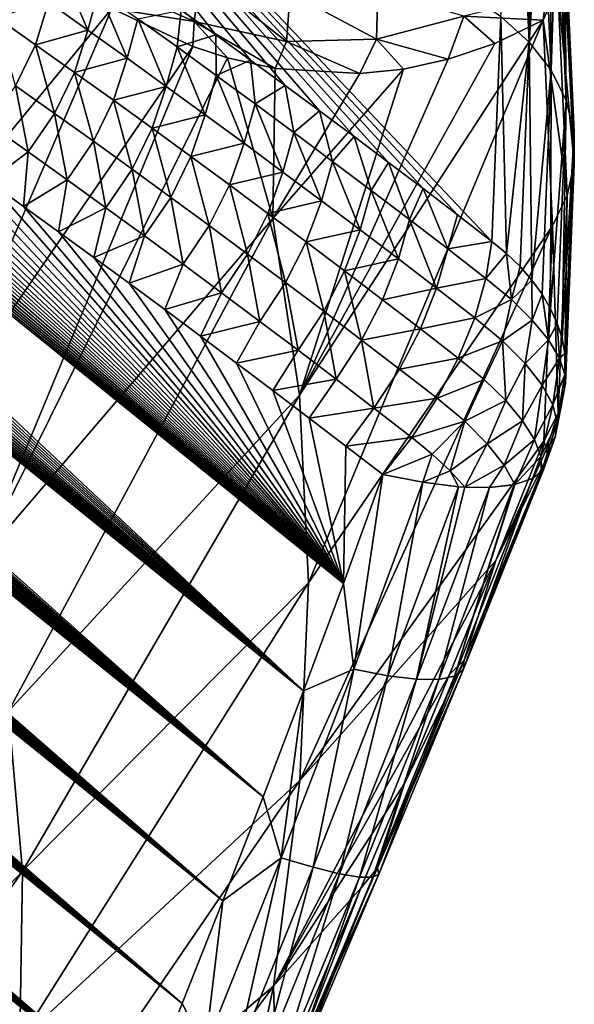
# Model space of a CAD drawing. Header units: metres. Extents: x -82 to 82, y -464 to 32.
# Tile 389 of 409: x 78.05 to 81.8, y -35.93 to -29.27. Entities that reach past the tile are written whole.
import ezdxf

# ---------------------------------------------------------------- set-up
doc = ezdxf.new("R2010")
doc.units = ezdxf.units.M
doc.layers.add('solid_K244121000C07', color=7, linetype='CONTINUOUS')

msp = doc.modelspace()

# ---------------------------------------------------------------- linework, layer by layer
at = {"layer": 'solid_K244121000C07'}
for points in [[(78.319122, -37.939137, 53.302097), (57.80484, -21.355856, 36.042912), (58.016891, -21.363733, 36.191528)], [(78.319122, -37.939137, 53.302097), (78.044029, -38.585175, 53.209244), (57.80484, -21.355856, 36.042912)], [(78.319122, -37.939137, 53.302097), (58.016891, -21.363733, 36.191528), (58.238121, -21.376713, 36.346249)], [(78.319122, -37.939137, 53.302097), (58.238121, -21.376713, 36.346249), (58.469173, -21.395388, 36.507587)], [(78.319122, -37.939137, 53.302097), (58.469173, -21.395388, 36.507587), (58.70969, -21.419426, 36.67519)], [(78.319122, -37.939137, 53.302097), (58.70969, -21.419426, 36.67519), (58.960327, -21.449429, 36.849575)], [(78.594849, -37.280895, 53.359554), (58.960327, -21.449429, 36.849575), (59.221699, -21.485977, 37.031239)], [(78.594849, -37.280895, 53.359554), (78.319122, -37.939137, 53.302097), (58.960327, -21.449429, 36.849575)], [(78.594849, -37.280895, 53.359554), (59.221699, -21.485977, 37.031239), (59.493412, -21.528704, 37.219803)], [(78.594849, -37.280895, 53.359554), (59.493412, -21.528704, 37.219803), (59.776302, -21.578384, 37.415939)], [(78.594849, -37.280895, 53.359554), (59.776302, -21.578384, 37.415939), (60.070927, -21.63554, 37.620102)], [(78.594849, -37.280895, 53.359554), (60.070927, -21.63554, 37.620102), (60.273594, -21.67754, 37.76041)], [(78.870895, -36.610622, 53.380898), (60.273594, -21.67754, 37.76041), (60.481586, -21.722977, 37.904358)], [(78.870895, -36.610622, 53.380898), (78.594849, -37.280895, 53.359554), (60.273594, -21.67754, 37.76041)], [(78.870895, -36.610622, 53.380898), (60.481586, -21.722977, 37.904358), (60.695244, -21.772177, 38.052223)], [(78.870895, -36.610622, 53.380898), (60.695244, -21.772177, 38.052223), (60.914677, -21.825243, 38.204098)], [(78.870895, -36.610622, 53.380898), (60.914677, -21.825243, 38.204098), (61.139507, -21.881807, 38.359638)], [(78.870895, -36.610622, 53.380898), (61.139507, -21.881807, 38.359638), (61.370056, -21.942196, 38.519115)], [(78.870895, -36.610622, 53.380898), (61.370056, -21.942196, 38.519115), (61.606697, -22.006788, 38.682854)], [(78.870895, -36.610622, 53.380898), (61.606697, -22.006788, 38.682854), (61.849743, -22.075901, 38.851131)], [(78.870895, -36.610622, 53.380898), (61.849743, -22.075901, 38.851131), (62.098763, -22.149084, 39.02354)], [(79.146873, -35.928471, 53.365299), (62.098763, -22.149084, 39.02354), (62.353912, -22.226521, 39.200226)], [(79.146873, -35.928471, 53.365299), (78.870895, -36.610622, 53.380898), (62.098763, -22.149084, 39.02354)], [(79.146873, -35.928471, 53.365299), (62.353912, -22.226521, 39.200226), (62.61562, -22.308659, 39.381561)], [(79.146873, -35.928471, 53.365299), (62.61562, -22.308659, 39.381561), (62.8843, -22.39595, 39.567928)], [(79.146873, -35.928471, 53.365299), (62.8843, -22.39595, 39.567928), (63.15974, -22.488152, 39.759117)], [(79.146873, -35.928471, 53.365299), (63.15974, -22.488152, 39.759117), (63.441761, -22.585077, 39.954956)], [(79.146873, -35.928471, 53.365299), (63.441761, -22.585077, 39.954956), (63.730835, -22.687269, 40.155884)], [(79.146873, -35.928471, 53.365299), (63.730835, -22.687269, 40.155884), (63.952549, -22.767691, 40.310192)], [(79.422356, -35.234543, 53.311806), (63.952549, -22.767691, 40.310192), (64.178673, -22.85158, 40.467773)], [(79.422356, -35.234543, 53.311806), (79.146873, -35.928471, 53.365299), (63.952549, -22.767691, 40.310192)], [(79.422356, -35.234543, 53.311806), (64.178673, -22.85158, 40.467773), (64.408867, -22.93853, 40.628307)], [(79.422356, -35.234543, 53.311806), (64.408867, -22.93853, 40.628307), (64.643105, -23.028524, 40.791767)], [(79.422356, -35.234543, 53.311806), (64.643105, -23.028524, 40.791767), (64.881615, -23.121836, 40.95837)], [(79.422356, -35.234543, 53.311806), (64.881615, -23.121836, 40.95837), (65.124611, -23.218739, 41.128338)], [(79.422356, -35.234543, 53.311806), (65.124611, -23.218739, 41.128338), (65.372322, -23.319508, 41.301891)], [(79.422356, -35.234543, 53.311806), (65.372322, -23.319508, 41.301891), (65.624886, -23.424303, 41.47916)], [(79.422356, -35.234543, 53.311806), (65.624886, -23.424303, 41.47916), (65.881836, -23.532551, 41.659691)], [(79.422356, -35.234543, 53.311806), (65.881836, -23.532551, 41.659691), (66.143295, -23.644405, 41.843597)], [(79.69677, -34.52903, 53.219345), (66.143295, -23.644405, 41.843597), (66.409515, -23.760202, 42.031147)], [(79.69677, -34.52903, 53.219345), (79.422356, -35.234543, 53.311806), (66.143295, -23.644405, 41.843597)], [(79.69677, -34.52903, 53.219345), (66.409515, -23.760202, 42.031147), (66.680756, -23.880281, 42.222599)], [(79.69677, -34.52903, 53.219345), (66.680756, -23.880281, 42.222599), (66.95726, -24.004976, 42.418221)], [(79.69677, -34.52903, 53.219345), (66.95726, -24.004976, 42.418221), (67.239052, -24.134308, 42.618038)], [(79.69677, -34.52903, 53.219345), (67.239052, -24.134308, 42.618038), (67.525658, -24.267611, 42.821541)], [(79.69677, -34.52903, 53.219345), (67.525658, -24.267611, 42.821541), (67.817291, -24.405226, 43.028984)], [(79.69677, -34.52903, 53.219345), (67.817291, -24.405226, 43.028984), (68.05442, -24.518702, 43.197987)], [(79.69677, -34.52903, 53.219345), (68.05442, -24.518702, 43.197987), (68.295105, -24.635416, 43.369877)], [(79.69677, -34.52903, 53.219345), (68.295105, -24.635416, 43.369877), (68.539482, -24.755583, 43.544819)], [(79.69677, -34.52903, 53.219345), (68.539482, -24.755583, 43.544819), (68.787689, -24.879406, 43.722969)], [(79.69677, -34.52903, 53.219345), (68.787689, -24.879406, 43.722969), (69.039429, -25.006411, 43.90398)], [(79.969498, -33.812214, 53.086784), (69.039429, -25.006411, 43.90398), (69.294556, -25.136398, 44.087704)], [(79.969498, -33.812214, 53.086784), (79.69677, -34.52903, 53.219345), (69.039429, -25.006411, 43.90398)], [(79.969498, -33.812214, 53.086784), (69.294556, -25.136398, 44.087704), (69.553238, -25.269646, 44.274345)], [(79.969498, -33.812214, 53.086784), (69.553238, -25.269646, 44.274345), (69.815659, -25.406422, 44.464111)], [(79.969498, -33.812214, 53.086784), (69.815659, -25.406422, 44.464111), (70.081985, -25.547005, 44.657204)], [(79.969498, -33.812214, 53.086784), (70.081985, -25.547005, 44.657204), (70.352402, -25.691666, 44.853828)], [(79.969498, -33.812214, 53.086784), (70.352402, -25.691666, 44.853828), (70.62706, -25.840675, 45.054195)], [(79.969498, -33.812214, 53.086784), (70.62706, -25.840675, 45.054195), (70.905807, -25.993729, 45.258102)], [(79.375076, -29.369427, 51.764942), (79.140022, -29.200583, 51.577034), (76.565353, -25.821533, 50.882347)], [(79.609833, -29.539574, 51.953259), (79.375076, -29.369427, 51.764942), (76.565353, -25.821533, 50.882347)], [(79.844307, -29.711027, 52.141979), (79.609833, -29.539574, 51.953259), (76.565353, -25.821533, 50.882347)], [(80.078476, -29.883791, 52.331104), (79.844307, -29.711027, 52.141979), (76.565353, -25.821533, 50.882347)], [(80.31234, -30.057867, 52.520634), (80.078476, -29.883791, 52.331104), (76.565353, -25.821533, 50.882347)], [(80.545891, -30.233255, 52.710571), (80.31234, -30.057867, 52.520634), (76.565353, -25.821533, 50.882347)], [(80.779129, -30.409964, 52.900913), (80.545891, -30.233255, 52.710571), (76.565353, -25.821533, 50.882347)], [(81.012047, -30.587988, 53.09166), (80.779129, -30.409964, 52.900913), (76.565353, -25.821533, 50.882347)], [(81.244629, -30.767336, 53.282818), (81.012047, -30.587988, 53.09166), (76.565353, -25.821533, 50.882347)], [(81.3069, -29.244909, 54.612274), (81.244629, -30.767336, 53.282818), (76.565353, -25.821533, 50.882347)], [(79.969498, -33.812214, 53.086784), (70.905807, -25.993729, 45.258102), (71.188309, -26.150267, 45.465145)], [(79.969498, -33.812214, 53.086784), (71.188309, -26.150267, 45.465145), (71.474739, -26.310617, 45.67556)], [(79.969498, -33.812214, 53.086784), (71.474739, -26.310617, 45.67556), (71.765266, -26.475122, 45.889584)], [(79.969498, -33.812214, 53.086784), (71.765266, -26.475122, 45.889584), (72.010635, -26.615627, 46.070869)], [(79.969498, -33.812214, 53.086784), (72.010635, -26.615627, 46.070869), (72.259071, -26.759447, 46.254971)], [(79.969498, -33.812214, 53.086784), (72.259071, -26.759447, 46.254971), (72.510689, -26.906778, 46.442024)], [(79.969498, -33.812214, 53.086784), (72.510689, -26.906778, 46.442024), (72.765579, -27.057817, 46.632175)], [(80.239792, -33.08448, 52.912933), (72.765579, -27.057817, 46.632175), (73.023483, -27.212074, 46.825089)], [(80.239792, -33.08448, 52.912933), (79.969498, -33.812214, 53.086784), (72.765579, -27.057817, 46.632175)], [(80.239792, -33.08448, 52.912933), (73.023483, -27.212074, 46.825089), (73.284164, -27.36912, 47.020458)], [(80.239792, -33.08448, 52.912933), (73.284164, -27.36912, 47.020458), (73.547783, -27.529242, 47.218502)], [(80.239792, -33.08448, 52.912933), (73.547783, -27.529242, 47.218502), (73.814484, -27.692724, 47.419418)], [(80.239792, -33.08448, 52.912933), (73.814484, -27.692724, 47.419418), (74.084435, -27.859852, 47.623417)], [(80.239792, -33.08448, 52.912933), (74.084435, -27.859852, 47.623417), (74.357788, -28.03091, 47.830708)], [(81.43351, -27.96603, 56.203789), (81.498871, -29.41748, 54.800243), (81.3069, -29.244909, 54.612274)], [(81.43351, -27.96603, 56.203789), (81.513664, -28.060925, 56.304211), (81.498871, -29.41748, 54.800243)], [(80.239792, -33.08448, 52.912933), (74.357788, -28.03091, 47.830708), (74.634689, -28.206181, 48.0415)], [(81.513664, -28.060925, 56.304211), (81.582596, -28.160622, 56.408344), (81.498871, -29.41748, 54.800243)], [(80.239792, -33.08448, 52.912933), (74.634689, -28.206181, 48.0415), (74.915306, -28.385948, 48.256004)], [(81.582596, -28.160622, 56.408344), (81.647781, -29.608547, 55.008289), (81.498871, -29.41748, 54.800243)], [(81.582596, -28.160622, 56.408344), (81.639839, -28.264481, 56.515518), (81.647781, -29.608547, 55.008289)], [(81.639839, -28.264481, 56.515518), (81.685013, -28.371805, 56.625019), (81.647781, -29.608547, 55.008289)], [(80.239792, -33.08448, 52.912933), (74.915306, -28.385948, 48.256004), (75.158897, -28.543814, 48.442974)], [(78.122787, -28.825087, 65.630867), (77.579018, -28.348993, 66.796379), (77.036812, -31.172579, 66.333282)], [(81.685013, -28.371805, 56.625019), (81.74984, -29.813242, 55.23111), (81.647781, -29.608547, 55.008289)], [(81.685013, -28.371805, 56.625019), (81.717819, -28.481905, 56.736137), (81.74984, -29.813242, 55.23111)], [(81.717819, -28.481905, 56.736137), (81.738052, -28.594072, 56.848164), (81.74984, -29.813242, 55.23111)], [(80.239792, -33.08448, 52.912933), (75.158897, -28.543814, 48.442974), (75.405556, -28.704863, 48.632786)], [(81.738052, -28.594072, 56.848164), (81.802444, -30.026346, 55.463024), (81.74984, -29.813242, 55.23111)], [(81.738052, -28.594072, 56.848164), (81.740395, -28.821747, 57.072071), (81.802444, -30.026346, 55.463024)], [(78.598572, -28.993338, 64.657852), (79.228554, -29.279345, 63.259178), (78.657257, -28.674625, 64.596596)], [(79.228554, -29.279345, 63.259178), (79.271545, -28.95426, 63.223869), (78.657257, -28.674625, 64.596596)], [(80.239792, -33.08448, 52.912933), (75.405556, -28.704863, 48.632786), (75.655197, -28.868925, 48.825325)], [(80.239792, -33.08448, 52.912933), (75.655197, -28.868925, 48.825325), (75.907631, -29.036015, 49.020512)], [(78.670021, -29.191021, 64.43158), (78.122787, -28.825087, 65.630867), (77.036812, -31.172579, 66.333282)], [(81.735291, -28.863691, 57.112827), (81.691971, -29.049089, 57.291111), (81.804253, -30.242428, 55.69812)], [(81.740395, -28.821747, 57.072071), (81.735291, -28.863691, 57.112827), (81.804253, -30.242428, 55.69812)], [(81.740395, -28.821747, 57.072071), (81.804253, -30.242428, 55.69812), (81.802444, -30.026346, 55.463024)], [(78.507118, -29.336306, 50.824184), (78.239952, -29.147207, 50.613781), (78.312958, -28.880167, 50.771564)], [(78.507118, -29.336306, 50.824184), (78.312958, -28.880167, 50.771564), (78.580513, -29.069309, 50.981853)], [(78.598572, -28.993338, 64.657852), (78.670021, -29.191021, 64.43158), (79.228554, -29.279345, 63.259178)], [(79.228554, -29.279345, 63.259178), (79.852837, -29.412891, 61.838593), (79.271545, -28.95426, 63.223869)], [(79.852837, -29.412891, 61.838593), (79.879272, -29.084295, 61.828564), (79.271545, -28.95426, 63.223869)], [(80.239792, -33.08448, 52.912933), (75.907631, -29.036015, 49.020512), (76.162674, -29.206141, 49.218273)], [(78.773392, -29.526468, 51.034756), (78.507118, -29.336306, 50.824184), (78.580513, -29.069309, 50.981853)], [(78.773392, -29.526468, 51.034756), (78.580513, -29.069309, 50.981853), (78.847145, -29.259514, 51.192329)], [(80.463814, -29.398228, 60.410061), (80.473083, -29.068855, 60.424301), (79.879272, -29.084295, 61.828564)], [(80.463814, -29.398228, 60.410061), (81.054489, -29.242058, 58.985939), (80.473083, -29.068855, 60.424301)], [(81.691971, -29.049089, 57.291111), (81.594048, -29.270227, 57.499619), (81.755219, -30.455978, 55.930408)], [(81.613045, -29.10681, 57.541828), (81.594048, -29.270227, 57.499619), (81.691971, -29.049089, 57.291111)], [(81.691971, -29.049089, 57.291111), (81.755219, -30.455978, 55.930408), (81.804253, -30.242428, 55.69812)], [(79.852837, -29.412891, 61.838593), (80.463814, -29.398228, 60.410061), (79.879272, -29.084295, 61.828564)], [(81.054489, -29.242058, 58.985939), (81.594048, -29.270227, 57.499619), (81.613045, -29.10681, 57.541828)], [(80.239792, -33.08448, 52.912933), (76.162674, -29.206141, 49.218273), (76.42012, -29.379318, 49.418526)], [(78.670021, -29.191021, 64.43158), (77.036812, -31.172579, 66.333282), (77.45488, -32.011154, 65.106094)], [(79.220093, -29.447899, 63.198875), (78.670021, -29.191021, 64.43158), (77.45488, -32.011154, 65.106094)], [(78.151993, -29.435331, 50.507866), (77.886223, -29.248598, 50.298904), (78.239952, -29.147207, 50.613781)], [(78.151993, -29.435331, 50.507866), (78.239952, -29.147207, 50.613781), (78.507118, -29.336306, 50.824184)], [(79.228554, -29.279345, 63.259178), (78.670021, -29.191021, 64.43158), (79.220093, -29.447899, 63.198875)], [(79.112869, -29.450777, 51.402992), (78.847145, -29.259514, 51.192329), (79.140022, -29.200583, 51.577034)], [(79.112869, -29.450777, 51.402992), (79.140022, -29.200583, 51.577034), (79.375076, -29.369427, 51.764942)], [(78.151993, -29.435331, 50.507866), (78.018341, -29.714014, 50.43058), (77.886223, -29.248598, 50.298904)], [(79.038757, -29.717684, 51.245502), (78.773392, -29.526468, 51.034756), (78.847145, -29.259514, 51.192329)], [(79.038757, -29.717684, 51.245502), (78.847145, -29.259514, 51.192329), (79.112869, -29.450777, 51.402992)], [(81.594048, -29.270227, 57.499619), (79.941544, -31.809109, 60.019745), (80.003021, -33.081207, 58.784698)], [(81.594048, -29.270227, 57.499619), (81.265656, -29.426331, 58.333389), (79.941544, -31.809109, 60.019745)], [(81.656593, -30.661554, 56.153961), (81.594048, -29.270227, 57.499619), (80.003021, -33.081207, 58.784698)], [(80.463814, -29.398228, 60.410061), (80.950203, -29.533964, 59.11808), (81.054489, -29.242058, 58.985939)], [(81.054489, -29.242058, 58.985939), (80.950203, -29.533964, 59.11808), (81.265656, -29.426331, 58.333389)], [(81.054489, -29.242058, 58.985939), (81.265656, -29.426331, 58.333389), (81.594048, -29.270227, 57.499619)], [(81.345734, -30.850151, 53.374611), (81.244629, -30.767336, 53.282818), (81.3069, -29.244909, 54.612274)], [(81.498871, -29.41748, 54.800243), (81.345734, -30.850151, 53.374611), (81.3069, -29.244909, 54.612274)], [(81.755219, -30.455978, 55.930408), (81.594048, -29.270227, 57.499619), (81.656593, -30.661554, 56.153961)], [(78.416901, -29.623119, 50.71698), (78.151993, -29.435331, 50.507866), (78.507118, -29.336306, 50.824184)], [(78.416901, -29.623119, 50.71698), (78.507118, -29.336306, 50.824184), (78.773392, -29.526468, 51.034756)], [(79.228554, -29.279345, 63.259178), (79.220093, -29.447899, 63.198875), (79.453728, -29.523777, 62.666702)], [(79.228554, -29.279345, 63.259178), (79.453728, -29.523777, 62.666702), (79.777168, -29.59617, 61.921009)], [(79.228554, -29.279345, 63.259178), (79.777168, -29.59617, 61.921009), (79.852837, -29.412891, 61.838593)], [(80.239792, -33.08448, 52.912933), (76.42012, -29.379318, 49.418526), (76.679794, -29.555559, 49.621189)], [(79.37767, -29.643091, 51.613842), (79.112869, -29.450777, 51.402992), (79.375076, -29.369427, 51.764942)], [(79.37767, -29.643091, 51.613842), (79.375076, -29.369427, 51.764942), (79.609833, -29.539574, 51.953259)], [(79.852837, -29.412891, 61.838593), (80.349785, -29.630484, 60.573475), (80.463814, -29.398228, 60.410061)], [(80.463814, -29.398228, 60.410061), (80.349785, -29.630484, 60.573475), (80.645615, -29.600275, 59.862259)], [(80.463814, -29.398228, 60.410061), (80.645615, -29.600275, 59.862259), (80.950203, -29.533964, 59.11808)], [(79.220093, -29.447899, 63.198875), (77.45488, -32.011154, 65.106094), (77.767166, -32.939335, 63.912384)], [(79.453728, -29.523777, 62.666702), (79.220093, -29.447899, 63.198875), (77.767166, -32.939335, 63.912384)], [(78.151993, -29.435331, 50.507866), (78.282272, -29.901247, 50.639378), (78.018341, -29.714014, 50.43058)], [(78.416901, -29.623119, 50.71698), (78.282272, -29.901247, 50.639378), (78.151993, -29.435331, 50.507866)], [(79.303223, -29.90995, 51.456425), (79.038757, -29.717684, 51.245502), (79.112869, -29.450777, 51.402992)], [(79.303223, -29.90995, 51.456425), (79.112869, -29.450777, 51.402992), (79.37767, -29.643091, 51.613842)], [(79.852837, -29.412891, 61.838593), (79.777168, -29.59617, 61.921009), (80.349785, -29.630484, 60.573475)], [(81.265656, -29.426331, 58.333389), (80.950203, -29.533964, 59.11808), (79.941544, -31.809109, 60.019745)], [(81.498871, -29.41748, 54.800243), (81.436584, -30.938244, 53.471954), (81.345734, -30.850151, 53.374611)], [(81.498871, -29.41748, 54.800243), (81.516724, -31.03022, 53.575035), (81.436584, -30.938244, 53.471954)], [(81.647781, -29.608547, 55.008289), (81.516724, -31.03022, 53.575035), (81.498871, -29.41748, 54.800243)], [(79.760262, -30.612309, 61.316727), (79.453728, -29.523777, 62.666702), (77.767166, -32.939335, 63.912384)], [(78.680939, -29.811954, 50.92625), (78.416901, -29.623119, 50.71698), (78.773392, -29.526468, 51.034756)], [(78.680939, -29.811954, 50.92625), (78.773392, -29.526468, 51.034756), (79.038757, -29.717684, 51.245502)], [(79.641548, -29.836452, 51.824879), (79.37767, -29.643091, 51.613842), (79.609833, -29.539574, 51.953259)], [(79.777168, -29.59617, 61.921009), (79.453728, -29.523777, 62.666702), (79.760262, -30.612309, 61.316727)], [(79.641548, -29.836452, 51.824879), (79.609833, -29.539574, 51.953259), (79.844307, -29.711027, 52.141979)], [(80.950203, -29.533964, 59.11808), (80.645615, -29.600275, 59.862259), (79.941544, -31.809109, 60.019745)], [(80.239792, -33.08448, 52.912933), (76.679794, -29.555559, 49.621189), (76.908684, -29.712292, 49.800442)], [(80.349785, -29.630484, 60.573475), (79.777168, -29.59617, 61.921009), (79.760262, -30.612309, 61.316727)], [(80.645615, -29.600275, 59.862259), (79.760262, -30.612309, 61.316727), (79.941544, -31.809109, 60.019745)], [(80.645615, -29.600275, 59.862259), (80.349785, -29.630484, 60.573475), (79.760262, -30.612309, 61.316727)], [(81.647781, -29.608547, 55.008289), (81.585655, -31.125515, 53.683216), (81.516724, -31.03022, 53.575035)], [(81.647781, -29.608547, 55.008289), (81.642899, -31.22353, 53.795788), (81.585655, -31.125515, 53.683216)], [(81.74984, -29.813242, 55.23111), (81.642899, -31.22353, 53.795788), (81.647781, -29.608547, 55.008289)], [(78.416901, -29.623119, 50.71698), (78.545349, -30.089527, 50.848312), (78.282272, -29.901247, 50.639378)], [(78.680939, -29.811954, 50.92625), (78.545349, -30.089527, 50.848312), (78.416901, -29.623119, 50.71698)], [(79.56678, -30.103258, 51.667519), (79.303223, -29.90995, 51.456425), (79.37767, -29.643091, 51.613842)], [(79.56678, -30.103258, 51.667519), (79.37767, -29.643091, 51.613842), (79.641548, -29.836452, 51.824879)], [(80.239792, -33.08448, 52.912933), (76.908684, -29.712292, 49.800442), (77.139, -29.871386, 49.981434)], [(78.018341, -29.714014, 50.43058), (78.10379, -30.161638, 50.591034), (77.839233, -29.974001, 50.381344)], [(78.018341, -29.714014, 50.43058), (78.282272, -29.901247, 50.639378), (78.10379, -30.161638, 50.591034)], [(78.944107, -30.001831, 51.135677), (78.680939, -29.811954, 50.92625), (79.038757, -29.717684, 51.245502)], [(78.944107, -30.001831, 51.135677), (79.038757, -29.717684, 51.245502), (79.303223, -29.90995, 51.456425)], [(79.904503, -30.030851, 52.036102), (79.641548, -29.836452, 51.824879), (79.844307, -29.711027, 52.141979)], [(79.904503, -30.030851, 52.036102), (79.844307, -29.711027, 52.141979), (80.078476, -29.883791, 52.331104)], [(80.239792, -33.08448, 52.912933), (77.139, -29.871386, 49.981434), (77.370613, -30.032848, 50.164108)], [(78.680939, -29.811954, 50.92625), (78.807579, -30.278849, 51.057384), (78.545349, -30.089527, 50.848312)], [(78.944107, -30.001831, 51.135677), (78.807579, -30.278849, 51.057384), (78.680939, -29.811954, 50.92625)], [(79.829437, -30.297604, 51.878788), (79.56678, -30.103258, 51.667519), (79.641548, -29.836452, 51.824879)], [(79.829437, -30.297604, 51.878788), (79.641548, -29.836452, 51.824879), (79.904503, -30.030851, 52.036102)], [(81.74984, -29.813242, 55.23111), (81.688057, -31.323565, 53.911987), (81.642899, -31.22353, 53.795788)], [(81.74984, -29.813242, 55.23111), (81.720856, -31.424976, 54.031078), (81.688057, -31.323565, 53.911987)], [(81.802444, -30.026346, 55.463024), (81.720856, -31.424976, 54.031078), (81.74984, -29.813242, 55.23111)], [(78.282272, -29.901247, 50.639378), (78.367508, -30.350338, 50.800842), (78.10379, -30.161638, 50.591034)], [(78.282272, -29.901247, 50.639378), (78.545349, -30.089527, 50.848312), (78.367508, -30.350338, 50.800842)], [(79.206398, -30.192741, 51.345257), (78.944107, -30.001831, 51.135677), (79.303223, -29.90995, 51.456425)], [(79.206398, -30.192741, 51.345257), (79.303223, -29.90995, 51.456425), (79.56678, -30.103258, 51.667519)], [(80.166534, -30.226286, 52.24752), (79.904503, -30.030851, 52.036102), (80.078476, -29.883791, 52.331104)], [(80.166534, -30.226286, 52.24752), (80.078476, -29.883791, 52.331104), (80.31234, -30.057867, 52.520634)], [(77.839233, -29.974001, 50.381344), (78.10379, -30.161638, 50.591034), (77.837303, -30.362906, 50.534351)], [(78.944107, -30.001831, 51.135677), (79.068954, -30.469206, 51.266598), (78.807579, -30.278849, 51.057384)], [(79.206398, -30.192741, 51.345257), (79.068954, -30.469206, 51.266598), (78.944107, -30.001831, 51.135677)], [(80.239792, -33.08448, 52.912933), (77.370613, -30.032848, 50.164108), (77.603401, -30.196688, 50.348419)], [(80.091187, -30.492981, 52.090229), (79.829437, -30.297604, 51.878788), (79.904503, -30.030851, 52.036102)], [(80.091187, -30.492981, 52.090229), (79.904503, -30.030851, 52.036102), (80.166534, -30.226286, 52.24752)], [(80.427643, -30.422745, 52.459122), (80.166534, -30.226286, 52.24752), (80.31234, -30.057867, 52.520634)], [(80.427643, -30.422745, 52.459122), (80.31234, -30.057867, 52.520634), (80.545891, -30.233255, 52.710571)], [(81.802444, -30.026346, 55.463024), (81.741081, -31.527132, 54.152298), (81.720856, -31.424976, 54.031078)], [(81.802444, -30.026346, 55.463024), (81.743401, -31.731115, 54.397999), (81.741081, -31.527132, 54.152298)], [(81.804253, -30.242428, 55.69812), (81.743401, -31.731115, 54.397999), (81.802444, -30.026346, 55.463024)], [(78.545349, -30.089527, 50.848312), (78.630379, -30.540094, 51.010777), (78.367508, -30.350338, 50.800842)], [(78.545349, -30.089527, 50.848312), (78.807579, -30.278849, 51.057384), (78.630379, -30.540094, 51.010777)], [(79.467812, -30.384684, 51.554993), (79.206398, -30.192741, 51.345257), (79.56678, -30.103258, 51.667519)], [(79.467812, -30.384684, 51.554993), (79.56678, -30.103258, 51.667519), (79.829437, -30.297604, 51.878788)], [(80.239792, -33.08448, 52.912933), (77.603401, -30.196688, 50.348419), (77.837303, -30.362906, 50.534351)], [(78.10379, -30.161638, 50.591034), (78.072639, -30.531481, 50.722031), (77.837303, -30.362906, 50.534351)], [(78.10379, -30.161638, 50.591034), (78.367508, -30.350338, 50.800842), (78.072639, -30.531481, 50.722031)], [(79.206398, -30.192741, 51.345257), (79.329475, -30.660591, 51.475948), (79.068954, -30.469206, 51.266598)], [(79.467812, -30.384684, 51.554993), (79.329475, -30.660591, 51.475948), (79.206398, -30.192741, 51.345257)], [(80.35202, -30.689383, 52.301846), (80.091187, -30.492981, 52.090229), (80.166534, -30.226286, 52.24752)], [(80.35202, -30.689383, 52.301846), (80.166534, -30.226286, 52.24752), (80.427643, -30.422745, 52.459122)], [(80.68782, -30.620228, 52.670918), (80.427643, -30.422745, 52.459122), (80.545891, -30.233255, 52.710571)], [(80.68782, -30.620228, 52.670918), (80.545891, -30.233255, 52.710571), (80.779129, -30.409964, 52.900913)], [(81.804253, -30.242428, 55.69812), (81.73864, -31.765997, 54.440563), (81.743401, -31.731115, 54.397999)], [(81.755219, -30.455978, 55.930408), (81.73864, -31.765997, 54.440563), (81.804253, -30.242428, 55.69812)], [(78.807579, -30.278849, 51.057384), (78.892395, -30.730902, 51.220829), (78.630379, -30.540094, 51.010777)], [(78.807579, -30.278849, 51.057384), (79.068954, -30.469206, 51.266598), (78.892395, -30.730902, 51.220829)], [(79.728355, -30.577648, 51.764889), (79.467812, -30.384684, 51.554993), (79.829437, -30.297604, 51.878788)], [(79.728355, -30.577648, 51.764889), (79.829437, -30.297604, 51.878788), (80.091187, -30.492981, 52.090229)], [(80.239792, -33.08448, 52.912933), (77.837303, -30.362906, 50.534351), (78.072639, -30.531481, 50.722031)], [(78.367508, -30.350338, 50.800842), (78.309448, -30.702406, 50.911484), (78.072639, -30.531481, 50.722031)], [(78.367508, -30.350338, 50.800842), (78.630379, -30.540094, 51.010777), (78.309448, -30.702406, 50.911484)], [(79.467812, -30.384684, 51.554993), (79.589134, -30.852999, 51.685436), (79.329475, -30.660591, 51.475948)], [(79.728355, -30.577648, 51.764889), (79.589134, -30.852999, 51.685436), (79.467812, -30.384684, 51.554993)], [(79.068954, -30.469206, 51.266598), (79.153572, -30.922754, 51.431004), (78.892395, -30.730902, 51.220829)], [(79.068954, -30.469206, 51.266598), (79.329475, -30.660591, 51.475948), (79.153572, -30.922754, 51.431004)], [(80.611946, -30.886801, 52.513641), (80.35202, -30.689383, 52.301846), (80.427643, -30.422745, 52.459122)], [(80.611946, -30.886801, 52.513641), (80.427643, -30.422745, 52.459122), (80.68782, -30.620228, 52.670918)], [(80.947067, -30.818726, 52.882904), (80.68782, -30.620228, 52.670918), (80.779129, -30.409964, 52.900913)], [(80.947067, -30.818726, 52.882904), (80.779129, -30.409964, 52.900913), (81.012047, -30.587988, 53.09166)], [(81.755219, -30.455978, 55.930408), (81.656593, -30.661554, 56.153961), (81.694954, -31.930288, 54.642925)], [(81.755219, -30.455978, 55.930408), (81.694954, -31.930288, 54.642925), (81.73864, -31.765997, 54.440563)], [(80.239792, -33.08448, 52.912933), (78.072639, -30.531481, 50.722031), (78.309448, -30.702406, 50.911484)], [(78.630379, -30.540094, 51.010777), (78.547722, -30.875685, 51.102711), (78.309448, -30.702406, 50.911484)], [(78.630379, -30.540094, 51.010777), (78.892395, -30.730902, 51.220829), (78.547722, -30.875685, 51.102711)], [(79.988014, -30.771629, 51.974937), (79.728355, -30.577648, 51.764889), (80.091187, -30.492981, 52.090229)], [(79.988014, -30.771629, 51.974937), (80.091187, -30.492981, 52.090229), (80.35202, -30.689383, 52.301846)], [(79.728355, -30.577648, 51.764889), (79.847931, -31.046425, 51.895065), (79.589134, -30.852999, 51.685436)], [(79.988014, -30.771629, 51.974937), (79.847931, -31.046425, 51.895065), (79.728355, -30.577648, 51.764889)], [(80.947067, -30.818726, 52.882904), (81.012047, -30.587988, 53.09166), (81.244629, -30.767336, 53.282818)], [(79.760262, -30.612309, 61.316727), (77.767166, -32.939335, 63.912384), (77.971001, -33.949196, 62.762337)], [(79.941544, -31.809109, 60.019745), (79.760262, -30.612309, 61.316727), (77.971001, -33.949196, 62.762337)], [(79.329475, -30.660591, 51.475948), (79.413895, -31.115643, 51.6413), (79.153572, -30.922754, 51.431004)], [(79.329475, -30.660591, 51.475948), (79.589134, -30.852999, 51.685436), (79.413895, -31.115643, 51.6413)], [(81.656593, -30.661554, 56.153961), (80.003021, -33.081207, 58.784698), (79.944244, -34.418964, 57.620956)], [(81.596992, -32.119568, 54.880714), (81.656593, -30.661554, 56.153961), (79.944244, -34.418964, 57.620956)], [(80.870956, -31.085232, 52.725609), (80.611946, -30.886801, 52.513641), (80.68782, -30.620228, 52.670918)], [(80.870956, -31.085232, 52.725609), (80.68782, -30.620228, 52.670918), (80.947067, -30.818726, 52.882904)], [(81.694954, -31.930288, 54.642925), (81.656593, -30.661554, 56.153961), (81.596992, -32.119568, 54.880714)], [(80.239792, -33.08448, 52.912933), (78.309448, -30.702406, 50.911484), (78.547722, -30.875685, 51.102711)], [(78.892395, -30.730902, 51.220829), (78.787476, -31.051311, 51.295715), (78.547722, -30.875685, 51.102711)], [(78.892395, -30.730902, 51.220829), (79.153572, -30.922754, 51.431004), (78.787476, -31.051311, 51.295715)], [(80.246788, -30.966623, 52.185143), (79.988014, -30.771629, 51.974937), (80.35202, -30.689383, 52.301846)], [(80.246788, -30.966623, 52.185143), (80.35202, -30.689383, 52.301846), (80.611946, -30.886801, 52.513641)], [(79.988014, -30.771629, 51.974937), (80.105858, -31.24086, 52.104832), (79.847931, -31.046425, 51.895065)], [(80.246788, -30.966623, 52.185143), (80.105858, -31.24086, 52.104832), (79.988014, -30.771629, 51.974937)], [(81.20536, -31.018291, 53.095039), (80.947067, -30.818726, 52.882904), (81.244629, -30.767336, 53.282818)], [(81.345734, -30.850151, 53.374611), (81.20536, -31.018291, 53.095039), (81.244629, -30.767336, 53.282818)], [(80.239792, -33.08448, 52.912933), (78.547722, -30.875685, 51.102711), (78.787476, -31.051311, 51.295715)], [(79.589134, -30.852999, 51.685436), (79.673355, -31.309565, 51.851719), (79.413895, -31.115643, 51.6413)], [(79.589134, -30.852999, 51.685436), (79.847931, -31.046425, 51.895065), (79.673355, -31.309565, 51.851719)], [(80.870956, -31.085232, 52.725609), (80.947067, -30.818726, 52.882904), (81.20536, -31.018291, 53.095039)], [(81.345734, -30.850151, 53.374611), (81.377495, -31.161331, 53.263721), (81.20536, -31.018291, 53.095039)], [(81.345734, -30.850151, 53.374611), (81.436584, -30.938244, 53.471954), (81.377495, -31.161331, 53.263721)], [(79.153572, -30.922754, 51.431004), (79.028694, -31.229288, 51.490498), (78.787476, -31.051311, 51.295715)], [(79.153572, -30.922754, 51.431004), (79.413895, -31.115643, 51.6413), (79.028694, -31.229288, 51.490498)], [(80.504684, -31.162621, 52.395508), (80.246788, -30.966623, 52.185143), (80.611946, -30.886801, 52.513641)], [(80.504684, -31.162621, 52.395508), (80.611946, -30.886801, 52.513641), (80.870956, -31.085232, 52.725609)], [(81.436584, -30.938244, 53.471954), (81.516724, -31.03022, 53.575035), (81.377495, -31.161331, 53.263721)], [(80.246788, -30.966623, 52.185143), (80.362923, -31.4363, 52.314739), (80.105858, -31.24086, 52.104832)], [(80.504684, -31.162621, 52.395508), (80.362923, -31.4363, 52.314739), (80.246788, -30.966623, 52.185143)], [(80.239792, -33.08448, 52.912933), (78.787476, -31.051311, 51.295715), (79.028694, -31.229288, 51.490498)], [(79.847931, -31.046425, 51.895065), (79.931961, -31.504511, 52.06226), (79.673355, -31.309565, 51.851719)], [(79.847931, -31.046425, 51.895065), (80.105858, -31.24086, 52.104832), (79.931961, -31.504511, 52.06226)], [(80.870956, -31.085232, 52.725609), (81.20536, -31.018291, 53.095039), (81.129051, -31.284674, 52.937752)], [(81.377495, -31.161331, 53.263721), (81.129051, -31.284674, 52.937752), (81.20536, -31.018291, 53.095039)], [(81.516724, -31.03022, 53.575035), (81.519707, -31.30094, 53.460766), (81.377495, -31.161331, 53.263721)], [(81.516724, -31.03022, 53.575035), (81.585655, -31.125515, 53.683216), (81.519707, -31.30094, 53.460766)], [(79.413895, -31.115643, 51.6413), (79.271385, -31.409613, 51.687061), (79.028694, -31.229288, 51.490498)], [(79.413895, -31.115643, 51.6413), (79.673355, -31.309565, 51.851719), (79.271385, -31.409613, 51.687061)], [(80.761688, -31.359617, 52.606026), (80.504684, -31.162621, 52.395508), (80.870956, -31.085232, 52.725609)], [(80.761688, -31.359617, 52.606026), (80.870956, -31.085232, 52.725609), (81.129051, -31.284674, 52.937752)], [(81.585655, -31.125515, 53.683216), (81.628922, -31.434074, 53.681877), (81.519707, -31.30094, 53.460766)], [(81.585655, -31.125515, 53.683216), (81.642899, -31.22353, 53.795788), (81.628922, -31.434074, 53.681877)], [(80.761688, -31.359617, 52.606026), (80.362923, -31.4363, 52.314739), (80.504684, -31.162621, 52.395508)], [(81.317566, -31.442024, 53.124355), (81.129051, -31.284674, 52.937752), (81.377495, -31.161331, 53.263721)], [(81.317566, -31.442024, 53.124355), (81.377495, -31.161331, 53.263721), (81.519707, -31.30094, 53.460766)], [(80.239792, -33.08448, 52.912933), (79.028694, -31.229288, 51.490498), (79.271385, -31.409613, 51.687061)], [(80.105858, -31.24086, 52.104832), (80.189713, -31.700476, 52.272923), (79.931961, -31.504511, 52.06226)], [(80.105858, -31.24086, 52.104832), (80.362923, -31.4363, 52.314739), (80.189713, -31.700476, 52.272923)], [(81.642899, -31.22353, 53.795788), (81.688057, -31.323565, 53.911987), (81.628922, -31.434074, 53.681877)], [(79.673355, -31.309565, 51.851719), (79.515541, -31.592285, 51.885406), (79.271385, -31.409613, 51.687061)], [(79.673355, -31.309565, 51.851719), (79.931961, -31.504511, 52.06226), (79.515541, -31.592285, 51.885406)], [(80.761688, -31.359617, 52.606026), (81.129051, -31.284674, 52.937752), (81.017807, -31.55761, 52.816704)], [(81.317566, -31.442024, 53.124355), (81.017807, -31.55761, 52.816704), (81.129051, -31.284674, 52.937752)], [(81.471016, -31.595167, 53.343716), (81.317566, -31.442024, 53.124355), (81.519707, -31.30094, 53.460766)], [(81.471016, -31.595167, 53.343716), (81.519707, -31.30094, 53.460766), (81.628922, -31.434074, 53.681877)], [(81.688057, -31.323565, 53.911987), (81.702744, -31.557837, 53.922245), (81.628922, -31.434074, 53.681877)], [(81.688057, -31.323565, 53.911987), (81.720856, -31.424976, 54.031078), (81.702744, -31.557837, 53.922245)], [(80.761688, -31.359617, 52.606026), (80.619118, -31.632738, 52.524784), (80.362923, -31.4363, 52.314739)], [(80.761688, -31.359617, 52.606026), (81.017807, -31.55761, 52.816704), (80.619118, -31.632738, 52.524784)], [(80.239792, -33.08448, 52.912933), (79.271385, -31.409613, 51.687061), (79.515541, -31.592285, 51.885406)], [(80.362923, -31.4363, 52.314739), (80.446594, -31.897453, 52.483707), (80.189713, -31.700476, 52.272923)], [(80.362923, -31.4363, 52.314739), (80.619118, -31.632738, 52.524784), (80.446594, -31.897453, 52.483707)], [(81.193489, -31.703241, 52.987885), (81.017807, -31.55761, 52.816704), (81.317566, -31.442024, 53.124355)], [(81.339867, -31.8456, 53.187096), (81.193489, -31.703241, 52.987885), (81.317566, -31.442024, 53.124355)], [(81.339867, -31.8456, 53.187096), (81.317566, -31.442024, 53.124355), (81.471016, -31.595167, 53.343716)], [(81.585648, -31.740366, 53.590481), (81.471016, -31.595167, 53.343716), (81.628922, -31.434074, 53.681877)], [(81.585648, -31.740366, 53.590481), (81.628922, -31.434074, 53.681877), (81.702744, -31.557837, 53.922245)], [(81.720856, -31.424976, 54.031078), (81.741081, -31.527132, 54.152298), (81.702744, -31.557837, 53.922245)], [(79.931961, -31.504511, 52.06226), (79.761169, -31.777304, 52.085537), (79.515541, -31.592285, 51.885406)], [(79.931961, -31.504511, 52.06226), (80.189713, -31.700476, 52.272923), (79.761169, -31.777304, 52.085537)], [(81.741081, -31.527132, 54.152298), (81.739571, -31.669529, 54.176632), (81.702744, -31.557837, 53.922245)], [(81.741081, -31.527132, 54.152298), (81.743401, -31.731115, 54.397999), (81.739571, -31.669529, 54.176632)], [(80.239792, -33.08448, 52.912933), (79.515541, -31.592285, 51.885406), (79.761169, -31.777304, 52.085537)], [(81.017807, -31.55761, 52.816704), (80.874443, -31.830172, 52.734962), (80.619118, -31.632738, 52.524784)], [(81.193489, -31.703241, 52.987885), (80.874443, -31.830172, 52.734962), (81.017807, -31.55761, 52.816704)], [(81.453957, -31.981785, 53.410286), (81.339867, -31.8456, 53.187096), (81.471016, -31.595167, 53.343716)], [(81.453957, -31.981785, 53.410286), (81.471016, -31.595167, 53.343716), (81.585648, -31.740366, 53.590481)], [(81.658676, -31.874077, 53.858635), (81.585648, -31.740366, 53.590481), (81.702744, -31.557837, 53.922245)], [(81.658676, -31.874077, 53.858635), (81.702744, -31.557837, 53.922245), (81.739571, -31.669529, 54.176632)], [(80.619118, -31.632738, 52.524784), (80.874443, -31.830172, 52.734962), (80.446594, -31.897453, 52.483707)], [(81.688309, -31.993038, 54.141632), (81.658676, -31.874077, 53.858635), (81.739571, -31.669529, 54.176632)], [(81.688309, -31.993038, 54.141632), (81.739571, -31.669529, 54.176632), (81.73864, -31.765997, 54.440563)], [(81.743401, -31.731115, 54.397999), (81.73864, -31.765997, 54.440563), (81.739571, -31.669529, 54.176632)], [(80.189713, -31.700476, 52.272923), (80.008263, -31.964668, 52.287449), (79.761169, -31.777304, 52.085537)], [(80.189713, -31.700476, 52.272923), (80.446594, -31.897453, 52.483707), (80.008263, -31.964668, 52.287449)], [(81.061424, -31.986132, 52.91975), (80.874443, -31.830172, 52.734962), (81.193489, -31.703241, 52.987885)], [(81.061424, -31.986132, 52.91975), (81.193489, -31.703241, 52.987885), (81.339867, -31.8456, 53.187096)], [(81.53344, -32.109028, 53.652916), (81.453957, -31.981785, 53.410286), (81.585648, -31.740366, 53.590481)], [(81.53344, -32.109028, 53.652916), (81.585648, -31.740366, 53.590481), (81.658676, -31.874077, 53.858635)], [(79.941544, -31.809109, 60.019745), (77.971001, -33.949196, 62.762337), (78.064644, -35.032124, 61.66576)], [(80.003021, -33.081207, 58.784698), (79.941544, -31.809109, 60.019745), (78.064644, -35.032124, 61.66576)], [(80.239792, -33.08448, 52.912933), (79.761169, -31.777304, 52.085537), (80.008263, -31.964668, 52.287449)], [(81.673828, -32.094349, 54.432571), (81.688309, -31.993038, 54.141632), (81.73864, -31.765997, 54.440563)], [(81.694954, -31.930288, 54.642925), (81.673828, -32.094349, 54.432571), (81.73864, -31.765997, 54.440563)], [(80.874443, -31.830172, 52.734962), (80.702606, -32.09544, 52.694611), (80.446594, -31.897453, 52.483707)], [(81.061424, -31.986132, 52.91975), (80.702606, -32.09544, 52.694611), (80.874443, -31.830172, 52.734962)], [(81.214005, -32.137993, 53.136753), (81.061424, -31.986132, 52.91975), (81.339867, -31.8456, 53.187096)], [(81.214005, -32.137993, 53.136753), (81.339867, -31.8456, 53.187096), (81.453957, -31.981785, 53.410286)], [(81.576698, -32.224743, 53.910046), (81.53344, -32.109028, 53.652916), (81.658676, -31.874077, 53.858635)], [(81.576698, -32.224743, 53.910046), (81.658676, -31.874077, 53.858635), (81.688309, -31.993038, 54.141632)], [(80.446594, -31.897453, 52.483707), (80.256828, -32.154381, 52.491146), (80.008263, -31.964668, 52.287449)], [(80.446594, -31.897453, 52.483707), (80.702606, -32.09544, 52.694611), (80.256828, -32.154381, 52.491146)], [(81.694954, -31.930288, 54.642925), (81.596992, -32.119568, 54.880714), (81.616035, -32.174622, 54.723648)], [(81.694954, -31.930288, 54.642925), (81.616035, -32.174622, 54.723648), (81.673828, -32.094349, 54.432571)], [(80.239792, -33.08448, 52.912933), (80.008263, -31.964668, 52.287449), (80.256828, -32.154381, 52.491146)], [(80.841988, -32.209526, 52.826508), (80.702606, -32.09544, 52.694611), (81.061424, -31.986132, 52.91975)], [(80.962852, -32.321835, 52.976906), (80.841988, -32.209526, 52.826508), (81.061424, -31.986132, 52.91975)], [(80.962852, -32.321835, 52.976906), (81.061424, -31.986132, 52.91975), (81.214005, -32.137993, 53.136753)], [(81.328522, -32.282116, 53.380775), (81.214005, -32.137993, 53.136753), (81.453957, -31.981785, 53.410286)], [(81.328522, -32.282116, 53.380775), (81.453957, -31.981785, 53.410286), (81.53344, -32.109028, 53.652916)], [(81.576698, -32.224743, 53.910046), (81.688309, -31.993038, 54.141632), (81.582817, -32.32666, 54.17651)], [(81.673828, -32.094349, 54.432571), (81.582817, -32.32666, 54.17651), (81.688309, -31.993038, 54.141632)], [(81.272507, -32.929649, 55.104073), (81.596992, -32.119568, 54.880714), (79.944244, -34.418964, 57.620956)], [(80.702606, -32.09544, 52.694611), (80.506851, -32.346436, 52.696632), (80.256828, -32.154381, 52.491146)], [(80.841988, -32.209526, 52.826508), (80.506851, -32.346436, 52.696632), (80.702606, -32.09544, 52.694611)], [(80.962852, -32.321835, 52.976906), (81.214005, -32.137993, 53.136753), (81.063347, -32.43211, 53.144478)], [(81.328522, -32.282116, 53.380775), (81.063347, -32.43211, 53.144478), (81.214005, -32.137993, 53.136753)], [(81.616035, -32.174622, 54.723648), (81.596992, -32.119568, 54.880714), (81.272507, -32.929649, 55.104073)], [(81.328522, -32.282116, 53.380775), (81.53344, -32.109028, 53.652916), (81.402199, -32.415161, 53.646046)], [(81.576698, -32.224743, 53.910046), (81.402199, -32.415161, 53.646046), (81.53344, -32.109028, 53.652916)], [(81.673828, -32.094349, 54.432571), (81.596642, -32.308842, 54.253548), (81.582817, -32.32666, 54.17651)], [(81.673828, -32.094349, 54.432571), (81.622047, -32.223083, 54.571011), (81.596642, -32.308842, 54.253548)], [(81.673828, -32.094349, 54.432571), (81.616035, -32.174622, 54.723648), (81.622047, -32.223083, 54.571011)], [(80.239792, -33.08448, 52.912933), (80.256828, -32.154381, 52.491146), (80.506851, -32.346436, 52.696632)], [(80.841988, -32.209526, 52.826508), (80.777451, -32.399395, 52.876965), (80.506851, -32.346436, 52.696632)], [(80.962852, -32.321835, 52.976906), (80.777451, -32.399395, 52.876965), (80.841988, -32.209526, 52.826508)], [(81.616035, -32.174622, 54.723648), (81.272507, -32.929649, 55.104073), (81.622047, -32.223083, 54.571011)], [(81.622047, -32.223083, 54.571011), (81.272507, -32.929649, 55.104073), (81.058884, -33.60387, 54.977207)], [(81.622047, -32.223083, 54.571011), (81.058884, -33.60387, 54.977207), (81.596642, -32.308842, 54.253548)], [(81.576698, -32.224743, 53.910046), (81.521065, -32.373833, 53.939178), (81.402199, -32.415161, 53.646046)], [(81.576698, -32.224743, 53.910046), (81.582817, -32.32666, 54.17651), (81.521065, -32.373833, 53.939178)], [(80.962852, -32.321835, 52.976906), (81.02047, -32.429169, 53.097954), (80.777451, -32.399395, 52.876965)], [(80.962852, -32.321835, 52.976906), (81.063347, -32.43211, 53.144478), (81.02047, -32.429169, 53.097954)], [(81.582817, -32.32666, 54.17651), (81.596642, -32.308842, 54.253548), (81.051056, -33.668537, 54.653893)], [(81.058884, -33.60387, 54.977207), (81.051056, -33.668537, 54.653893), (81.596642, -32.308842, 54.253548)], [(81.582817, -32.32666, 54.17651), (81.051056, -33.668537, 54.653893), (81.521065, -32.373833, 53.939178)], [(81.328522, -32.282116, 53.380775), (81.229019, -32.434776, 53.353386), (81.063347, -32.43211, 53.144478)], [(81.328522, -32.282116, 53.380775), (81.402199, -32.415161, 53.646046), (81.229019, -32.434776, 53.353386)], [(80.309769, -33.66428, 53.230961), (80.239792, -33.08448, 52.912933), (80.506851, -32.346436, 52.696632)], [(80.777451, -32.399395, 52.876965), (80.309769, -33.66428, 53.230961), (80.506851, -32.346436, 52.696632)], [(80.540039, -33.709747, 53.462658), (80.309769, -33.66428, 53.230961), (80.777451, -32.399395, 52.876965)], [(81.02047, -32.429169, 53.097954), (80.540039, -33.709747, 53.462658), (80.777451, -32.399395, 52.876965)], [(81.402199, -32.415161, 53.646046), (81.521065, -32.373833, 53.939178), (80.993027, -33.712353, 54.332199)], [(81.051056, -33.668537, 54.653893), (80.993027, -33.712353, 54.332199), (81.521065, -32.373833, 53.939178)], [(80.733994, -33.733242, 53.728371), (80.540039, -33.709747, 53.462658), (81.02047, -32.429169, 53.097954)], [(81.063347, -32.43211, 53.144478), (80.733994, -33.733242, 53.728371), (81.02047, -32.429169, 53.097954)], [(81.063347, -32.43211, 53.144478), (81.229019, -32.434776, 53.353386), (80.733994, -33.733242, 53.728371)], [(80.886375, -33.734123, 54.02087), (80.733994, -33.733242, 53.728371), (81.229019, -32.434776, 53.353386)], [(81.3974, -32.416187, 53.636368), (80.886375, -33.734123, 54.02087), (81.229019, -32.434776, 53.353386)], [(80.993027, -33.712353, 54.332199), (80.886375, -33.734123, 54.02087), (81.3974, -32.416187, 53.636368)], [(81.402199, -32.415161, 53.646046), (80.993027, -33.712353, 54.332199), (81.3974, -32.416187, 53.636368)], [(81.402199, -32.415161, 53.646046), (81.3974, -32.416187, 53.636368), (81.229019, -32.434776, 53.353386)], [(81.272507, -32.929649, 55.104073), (79.944244, -34.418964, 57.620956), (79.76564, -35.812237, 56.537331)], [(80.958275, -33.701668, 55.277195), (81.272507, -32.929649, 55.104073), (79.76564, -35.812237, 56.537331)], [(81.058884, -33.60387, 54.977207), (81.272507, -32.929649, 55.104073), (80.958275, -33.701668, 55.277195)], [(80.003021, -33.081207, 58.784698), (78.064644, -35.032124, 61.66576), (78.04731, -36.178879, 60.632015)], [(79.944244, -34.418964, 57.620956), (80.003021, -33.081207, 58.784698), (78.04731, -36.178879, 60.632015)], [(80.309769, -33.66428, 53.230961), (79.969498, -33.812214, 53.086784), (80.239792, -33.08448, 52.912933)], [(81.058884, -33.60387, 54.977207), (80.653824, -34.439411, 55.406227), (80.469421, -35.010647, 55.252033)], [(81.058884, -33.60387, 54.977207), (80.469421, -35.010647, 55.252033), (81.051056, -33.668537, 54.653893)], [(81.058884, -33.60387, 54.977207), (80.958275, -33.701668, 55.277195), (80.653824, -34.439411, 55.406227)], [(80.309769, -33.66428, 53.230961), (79.816719, -34.943729, 53.467739), (79.969498, -33.812214, 53.086784)], [(80.033829, -35.006882, 53.707848), (79.816719, -34.943729, 53.467739), (80.309769, -33.66428, 53.230961)], [(80.540039, -33.709747, 53.462658), (80.033829, -35.006882, 53.707848), (80.309769, -33.66428, 53.230961)], [(80.469421, -35.010647, 55.252033), (80.47908, -35.052528, 54.925034), (81.051056, -33.668537, 54.653893)], [(81.051056, -33.668537, 54.653893), (80.47908, -35.052528, 54.925034), (80.993027, -33.712353, 54.332199)], [(80.653824, -34.439411, 55.406227), (80.958275, -33.701668, 55.277195), (79.76564, -35.812237, 56.537331)], [(80.212891, -35.050232, 53.9814), (80.033829, -35.006882, 53.707848), (80.540039, -33.709747, 53.462658)], [(80.733994, -33.733242, 53.728371), (80.212891, -35.050232, 53.9814), (80.540039, -33.709747, 53.462658)], [(80.349045, -35.072601, 54.280964), (80.212891, -35.050232, 53.9814), (80.733994, -33.733242, 53.728371)], [(80.886375, -33.734123, 54.02087), (80.349045, -35.072601, 54.280964), (80.733994, -33.733242, 53.728371)], [(80.438583, -35.073368, 54.598385), (80.349045, -35.072601, 54.280964), (80.886375, -33.734123, 54.02087)], [(80.993027, -33.712353, 54.332199), (80.438583, -35.073368, 54.598385), (80.886375, -33.734123, 54.02087)], [(80.47908, -35.052528, 54.925034), (80.438583, -35.073368, 54.598385), (80.993027, -33.712353, 54.332199)], [(79.816719, -34.943729, 53.467739), (79.69677, -34.52903, 53.219345), (79.969498, -33.812214, 53.086784)], [(78.064644, -35.032124, 61.66576), (77.971001, -33.949196, 62.762337), (75.869583, -37.333172, 63.995506)], [(79.944244, -34.418964, 57.620956), (78.04731, -36.178879, 60.632015), (77.919128, -37.379677, 59.669914)], [(79.76564, -35.812237, 56.537331), (79.944244, -34.418964, 57.620956), (77.919128, -37.379677, 59.669914)], [(80.358055, -35.147499, 55.496395), (80.653824, -34.439411, 55.406227), (79.76564, -35.812237, 56.537331)], [(80.469421, -35.010647, 55.252033), (80.653824, -34.439411, 55.406227), (80.358055, -35.147499, 55.496395)], [(79.816719, -34.943729, 53.467739), (79.422356, -35.234543, 53.311806), (79.69677, -34.52903, 53.219345)], [(79.816719, -34.943729, 53.467739), (79.302979, -36.229214, 53.579971), (79.422356, -35.234543, 53.311806)], [(79.506775, -36.311787, 53.825787), (79.302979, -36.229214, 53.579971), (79.816719, -34.943729, 53.467739)], [(80.033829, -35.006882, 53.707848), (79.506775, -36.311787, 53.825787), (79.816719, -34.943729, 53.467739)], [(79.670891, -36.376778, 54.104382), (79.506775, -36.311787, 53.825787), (80.033829, -35.006882, 53.707848)], [(80.212891, -35.050232, 53.9814), (79.670891, -36.376778, 54.104382), (80.033829, -35.006882, 53.707848)], [(78.064644, -35.032124, 61.66576), (75.869583, -37.333172, 63.995506), (75.856155, -38.221684, 63.194557)], [(78.04731, -36.178879, 60.632015), (78.064644, -35.032124, 61.66576), (75.856155, -38.221684, 63.194557)], [(79.790871, -36.422417, 54.408184), (79.670891, -36.376778, 54.104382), (80.212891, -35.050232, 53.9814)], [(80.349045, -35.072601, 54.280964), (79.790871, -36.422417, 54.408184), (80.212891, -35.050232, 53.9814)], [(79.863457, -36.447453, 54.728935), (79.790871, -36.422417, 54.408184), (80.349045, -35.072601, 54.280964)], [(80.469421, -35.010647, 55.252033), (80.358055, -35.147499, 55.496395), (79.859871, -36.433605, 55.386154)], [(80.469421, -35.010647, 55.252033), (79.859871, -36.433605, 55.386154), (80.47908, -35.052528, 54.925034)], [(79.859871, -36.433605, 55.386154), (79.886665, -36.451214, 55.057903), (80.47908, -35.052528, 54.925034)], [(80.438583, -35.073368, 54.598385), (79.863457, -36.447453, 54.728935), (80.349045, -35.072601, 54.280964)], [(79.886665, -36.451214, 55.057903), (79.863457, -36.447453, 54.728935), (80.438583, -35.073368, 54.598385)], [(80.47908, -35.052528, 54.925034), (79.886665, -36.451214, 55.057903), (80.438583, -35.073368, 54.598385)], [(79.786301, -36.49522, 55.575558), (80.358055, -35.147499, 55.496395), (79.76564, -35.812237, 56.537331)], [(79.859871, -36.433605, 55.386154), (80.358055, -35.147499, 55.496395), (79.786301, -36.49522, 55.575558)], [(79.302979, -36.229214, 53.579971), (79.146873, -35.928471, 53.365299), (79.422356, -35.234543, 53.311806)], [(79.76564, -35.812237, 56.537331), (77.919128, -37.379677, 59.669914), (77.681206, -38.624271, 58.787674)], [(79.461784, -37.249203, 55.565891), (79.76564, -35.812237, 56.537331), (77.681206, -38.624271, 58.787674)], [(79.786301, -36.49522, 55.575558), (79.76564, -35.812237, 56.537331), (79.461784, -37.249203, 55.565891)], [(79.302979, -36.229214, 53.579971), (78.870895, -36.610622, 53.380898), (79.146873, -35.928471, 53.365299)]]:
    msp.add_3dface(points, dxfattribs=at)

doc.saveas('drawing.dxf')
